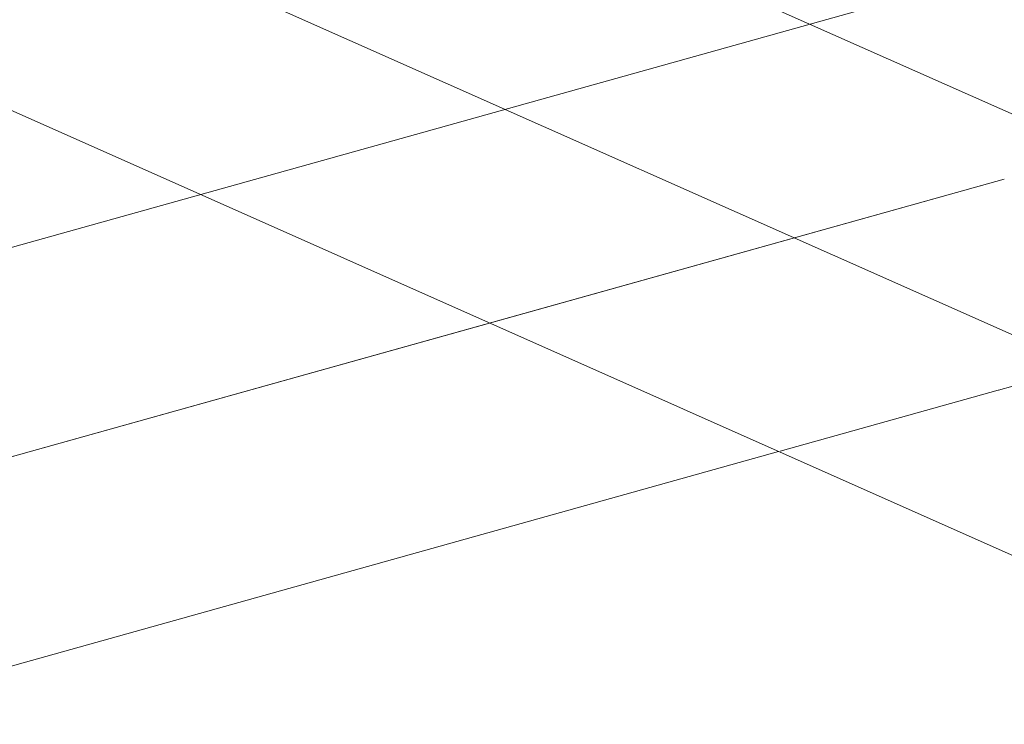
# Model space of a CAD drawing. Header units: millimetres. Extents: x -121 to 29920, y 1231 to 31888.
# Tile 276 of 310: x 21017 to 21285, y 26547 to 26739. Entities that reach past the tile are written whole.
import ezdxf

# ---------------------------------------------------------------- set-up
doc = ezdxf.new("R2010")
doc.units = ezdxf.units.MM
doc.linetypes.add('ADSK_Осевая', pattern=[700, 500, -100, 0, -100])
doc.layers.add('P-PIPE-____-CNTR', color=3, linetype='ADSK_Осевая', lineweight=20)
doc.layers.add('P-PIPE-____-OTLN', color=3, linetype='Continuous', lineweight=20)

msp = doc.modelspace()

# ---------------------------------------------------------------- linework, layer by layer
at = {"layer": 'P-PIPE-____-CNTR', "color": 9}
for p, q in [((21291.44, 26650.92), (20848.45, 26847.88)), ((21291.44, 26650.92), (20848.45, 26847.88)), ((21285.06, 26695.26), (20973.19, 26608.06)), ((21144.66, 26656.01), (20973.19, 26608.06))]:
    msp.add_line(p, q, dxfattribs=at)
at = {"layer": 'P-PIPE-____-CNTR', "color": 10}
msp.add_line((21285.06, 26695.26), (21144.66, 26656.01), dxfattribs=at)
at = {"layer": 'P-PIPE-____-OTLN', "color": 22}
for p, q in [((21350.54, 26684.84), (20869.24, 26898.83)), ((20824.55, 26798.31), (21305.85, 26584.33)), ((21417.53, 26789.41), (20927.8, 26652.48)), ((20957.41, 26546.55), (21223.52, 26620.95))]:
    msp.add_line(p, q, dxfattribs=at)
at = {"layer": 'P-PIPE-____-OTLN', "color": 9}
for p, q in [((21223.92, 26621.06), (21283.38, 26637.68)), ((21283.52, 26637.72), (21287.37, 26638.8))]:
    msp.add_line(p, q, dxfattribs=at)

doc.saveas('drawing.dxf')
